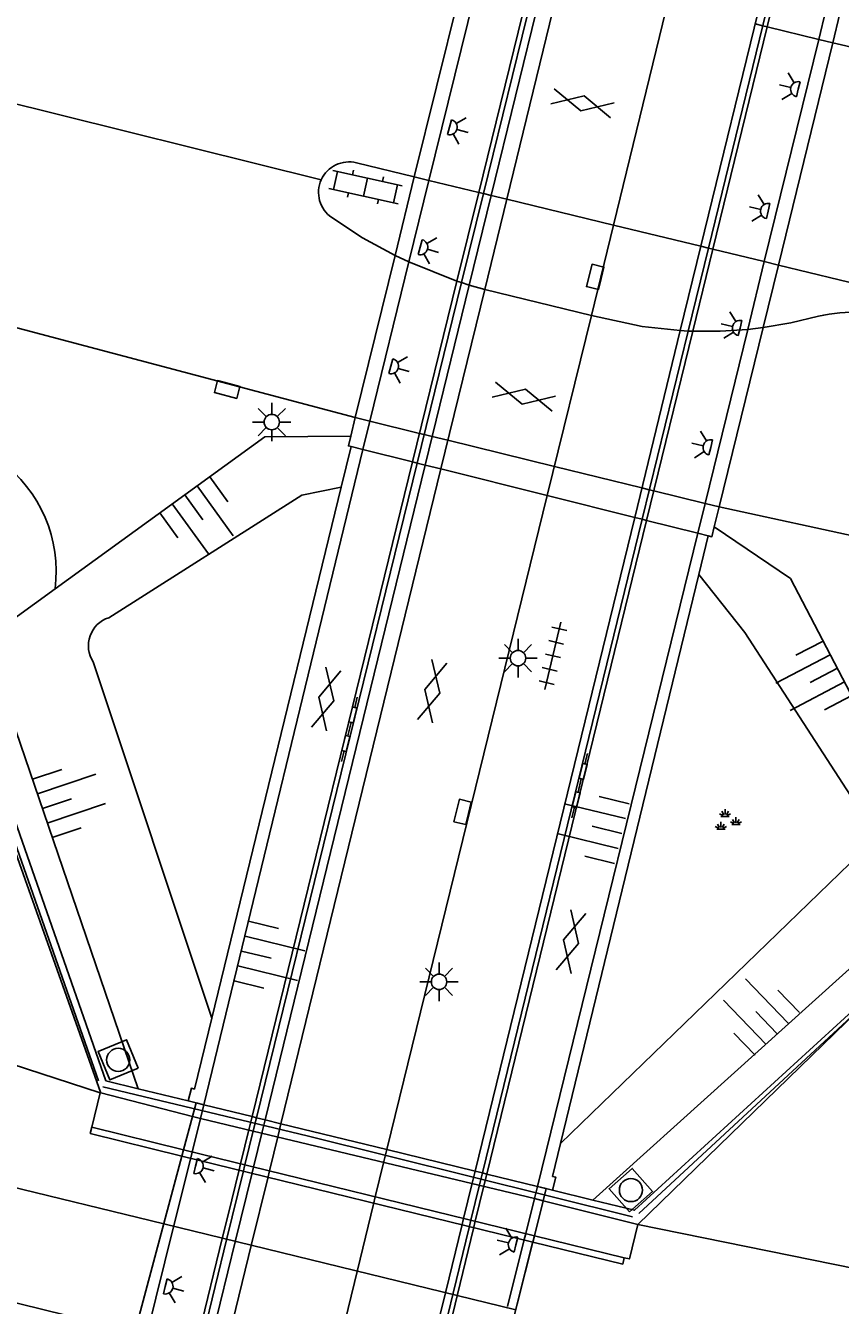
# Model space of a CAD drawing. Extents: x 125000 to 129004, y 397500 to 399008.
# Drawn here: x 126946.27 to 126972.75, y 398561.75 to 398603.31 of the extents above; entities that cross this region are included whole.
import ezdxf

# ---------------------------------------------------------------- set-up
doc = ezdxf.new("R2010")
doc.units = 0
for name, color, linetype in [('gg-afsc-hekwerk', 7, 'Continuous'), ('gg-aspt-spoorlijn', 7, 'Continuous'), ('gg-knt-BGT kruinlijn', 7, 'Continuous'), ('gg-knt-bovenkant onderkant talud', 7, 'Continuous'), ('gg-knt-verharding', 7, 'Continuous'), ('gg-knt-verharding niveau 01', 7, 'Continuous'), ('gg-knt-verharding nz', 7, 'Continuous'), ('gg-kntw-beschoeiing', 7, 'Continuous'), ('gg-kwrk-kunstwerk', 7, 'Continuous'), ('gg-kwrk-kunstwerk niveau 01', 7, 'Continuous'), ('gt-grn-afwateringsgoot', 7, 'Continuous'), ('gt-grn-weggrens', 7, 'Continuous'), ('gt-symb-afwateringsgoot', 7, 'Continuous'), ('gt-symb-gesloten verharding', 7, 'Continuous'), ('gt-symb-groenvak', 7, 'Continuous'), ('gt-symb-klinker verharding', 7, 'Continuous'), ('gt-symb-kolk', 7, 'Continuous'), ('gt-symb-lichtmast', 7, 'Continuous'), ('gt-symb-lichtpunt', 7, 'Continuous'), ('gt-symb-rioolschacht', 7, 'Continuous'), ('gt-symb-talud symbool', 7, 'Continuous'), ('gt-symb-tegel verharding', 7, 'Continuous'), ('gx-grn-maaiveld', 7, 'Continuous')]:
    doc.layers.add(name, color=color, linetype=linetype)

# ---------------------------------------------------------------- blocks, each defined once
blk = doc.blocks.new('gt0-GRVAK')
at = {"layer": 'gt-symb-groenvak'}
for p, q in [((-0.11, 0.189), (-0.228, 0.24)), ((-0.182, 0.153), (0.088, 0.153)), ((-0.091, 0.211), (-0.156, 0.322)), ((-0.047, 0.214), (-0.047, 0.393)), ((-0.004, 0.211), (0.061, 0.322)), ((0.015, 0.189), (0.133, 0.24)), ((0.262, -0.052), (0.197, 0.059)), ((0.305, -0.049), (0.305, 0.13)), ((0.349, -0.052), (0.414, 0.059)), ((-0.245, -0.228), (-0.363, -0.177)), ((-0.318, -0.264), (-0.047, -0.264)), ((-0.226, -0.206), (-0.291, -0.095)), ((-0.183, -0.203), (-0.183, -0.024)), ((-0.139, -0.206), (-0.074, -0.095)), ((-0.12, -0.228), (-0.002, -0.177)), ((0.243, -0.074), (0.125, -0.023)), ((0.17, -0.11), (0.441, -0.11)), ((0.368, -0.074), (0.486, -0.023))]:
    blk.add_line(p, q, dxfattribs=at)
blk = doc.blocks.new('gt0-TALUD_1')
at = {"layer": 'gt-symb-talud symbool'}
for p, q in [((-1, -1), (-1, 0)), ((-0.5, -2), (-0.5, 0)), ((0, -1), (0, 0)), ((0.5, -2), (0.5, 0)), ((1, -1), (1, 0))]:
    blk.add_line(p, q, dxfattribs=at)
blk = doc.blocks.new('gt0-RS')
at = {"layer": 'gt-symb-rioolschacht'}
blk.add_lwpolyline([(-0.5, -0.5), (0.5, -0.5), (0.5, 0.5), (-0.5, 0.5)], close=True, dxfattribs=at)
blk.add_circle((0, 0), 0.375, dxfattribs=at)
blk = doc.blocks.new('gt0-LPUNT')
at = {"layer": 'gt-symb-lichtpunt'}
for p, q in [((0, 0), (-0.25, 0)), ((0, 0), (0.25, 0)), ((-0.177, -0.177), (-0.442, -0.442)), ((0, -0.25), (0, -0.625)), ((0.442, -0.442), (0.177, -0.177))]:
    blk.add_line(p, q, dxfattribs=at)
blk.add_arc((0, 0), 0.25, 180, 0, dxfattribs=at)
blk = doc.blocks.new('gt0-GESVH1')
at = {"layer": 'gt-symb-gesloten verharding'}
for p, q in [((-0.992, -0.261), (0.008, 0.239)), ((0.008, -0.261), (-0.992, 0.239)), ((0.008, 0.239), (1.008, -0.261)), ((1.008, 0.239), (0.008, -0.261))]:
    blk.add_line(p, q, dxfattribs=at)
blk = doc.blocks.new('gt0-AFWGT_1')
at = {"layer": 'gt-symb-afwateringsgoot'}
for p, q in [((-1.076, 0), (-0.726, 0)), ((-0.225, 0), (0.225, 0)), ((0.725, 0), (1.075, 0))]:
    blk.add_line(p, q, dxfattribs=at)
for points in [[(-0.726, 0.075), (-0.225, 0.075), (-0.225, -0.075), (-0.726, -0.075)], [(0.225, 0.075), (0.725, 0.075), (0.725, -0.075), (0.225, -0.075)]]:
    blk.add_lwpolyline(points, close=True, dxfattribs=at)
blk = doc.blocks.new('gt0-LMAST')
at = {"layer": 'gt-symb-lichtmast'}
for p, q in [((-0.182, 0.173), (-0.447, 0.438)), ((-0.005, 0.246), (-0.005, 0.621)), ((0.172, 0.173), (0.437, 0.438)), ((-0.255, -0.004), (-0.63, -0.004)), ((-0.182, -0.181), (-0.447, -0.446)), ((-0.005, -0.254), (-0.005, -0.629)), ((0.437, -0.446), (0.172, -0.181)), ((0.245, -0.004), (0.62, -0.004))]:
    blk.add_line(p, q, dxfattribs=at)
blk.add_circle((-0.005, -0.004), 0.25, dxfattribs=at)
blk = doc.blocks.new('gt0-KOLK')
at = {"layer": 'gt-symb-kolk'}
blk.add_lwpolyline([(0, 0), (0.375, 0), (0.375, 0.4), (-0.375, 0.4), (-0.375, 0), (0, 0)], dxfattribs=at)
blk = doc.blocks.new('gt0-TEG1')
at = {"layer": 'gt-symb-tegel verharding'}
for p, q in [((-1.125, 0), (1.125, 0)), ((-0.9, -0.25), (-0.9, 0.25)), ((-0.45, -0.25), (-0.45, 0.25)), ((0, -0.25), (0, 0.25)), ((0.45, -0.25), (0.45, 0.25)), ((0.9, -0.25), (0.9, 0.25))]:
    blk.add_line(p, q, dxfattribs=at)
blk = doc.blocks.new('gt0-KL1')
at = {"layer": 'gt-symb-klinker verharding'}
for p, q in [((-0.5, 0.3), (-0.5, 0.45)), ((0.5, 0.3), (0.5, 0.45)), ((-1.15, 0.3), (1.15, 0.3)), ((-1, -0.3), (-1, 0.3)), ((0, -0.3), (0, 0.3)), ((1, -0.3), (1, 0.3)), ((-1.15, -0.3), (1.15, -0.3)), ((-0.5, -0.45), (-0.5, -0.3)), ((0.5, -0.45), (0.5, -0.3))]:
    blk.add_line(p, q, dxfattribs=at)

msp = doc.modelspace()

# ---------------------------------------------------------------- linework, layer by layer
at = {"layer": 'gg-afsc-hekwerk'}
msp.add_line((126944.945, 398583.36), (126947.232, 398585.015), dxfattribs=at)
for points in [[(126947.232, 398585.015), (126954.05, 398589.95), (126956.84, 398589.976)], [(126968.655, 398587.028), (126971.134, 398585.347), (126974.763, 398578.408)]]:
    msp.add_lwpolyline(points, dxfattribs=at)
at = {"layer": 'gg-aspt-spoorlijn'}
msp.add_line((126950.767, 398564.393), (126962.203, 398561.61), dxfattribs=at)
for points in [[(126178.191, 398753.482), (126243.646, 398737.457), (126261.198, 398733.101), (126493.406, 398676.338), (126551.442, 398662.053), (126716.835, 398621.637), (126769.514, 398608.681), (126782.186, 398605.654), (126808.742, 398599.06), (126873.678, 398583.156), (126950.767, 398564.393)], [(126177.482, 398749.914), (126237.61, 398735.207), (126282.856, 398724.218), (126424.134, 398689.529), (126477.102, 398676.62), (126493.227, 398672.592), (126610.16, 398643.995), (126627.72, 398639.762), (126691.525, 398624.102), (126709.464, 398619.631), (126949.829, 398560.886)]]:
    msp.add_lwpolyline(points, dxfattribs=at)
at = {"layer": 'gg-knt-BGT kruinlijn'}
for p, q in [((126949.937, 398568.785), (126944.945, 398583.36)), ((126964.709, 398565.17), (126976.248, 398575.567))]:
    msp.add_line(p, q, dxfattribs=at)
at = {"layer": 'gg-knt-bovenkant onderkant talud'}
for p, q in [((126948.474, 398582.643), (126952.323, 398571.081)), ((126973.061, 398576.103), (126963.662, 398567.011))]:
    msp.add_line(p, q, dxfattribs=at)
for points in [[(126956.528, 398588.323), (126955.249, 398588.061), (126948.977, 398584.079)], [(126968.155, 398585.483), (126969.645, 398583.599), (126973.455, 398577.718)]]:
    msp.add_lwpolyline(points, dxfattribs=at)
for centre, radius, start, end in [((126942.814, 398585.581), 4.454, 352.694, 53.6998), ((126949.268, 398583.171), 0.953, 107.7663, 213.6252)]:
    msp.add_arc(centre, radius, start, end, dxfattribs=at)
at = {"layer": 'gg-knt-verharding'}
for p, q in [((126958.907, 398598.394), (126957.033, 398598.847)), ((126933.152, 398596.878), (126956.983, 398590.584)), ((126995.825, 398589.462), (126970.739, 398595.531)), ((126954.574, 398567.65), (126959.771, 398588.908)), ((126958.009, 398566.809), (126963.229, 398588.043)), ((126968.81, 398587.676), (126992.215, 398582.608))]:
    msp.add_line(p, q, dxfattribs=at)
for points in [[(126972.51, 398602.742), (126995.843, 398597.34), (126997.637, 398596.902)], [(126956.223, 398597.072), (126957.228, 398596.419), (126958.279, 398595.845)], [(126970.24, 398593.499), (126971.146, 398593.654), (126972.039, 398593.87)]]:
    msp.add_lwpolyline(points, dxfattribs=at)
for centre, radius, start, end in [((126956.785, 398597.888), 0.991, 75.5282, 155.4681), ((126956.785, 398597.888), 0.991, 155.4637, 235.4255), ((126973.3, 398587.925), 6.077, 75.6623, 101.9766)]:
    msp.add_arc(centre, radius, start, end, dxfattribs=at)
at = {"layer": 'gg-knt-verharding niveau 01'}
for p, q in [((126959.381, 398598.279), (126958.907, 398598.394)), ((126960.999, 398597.888), (126959.381, 398598.279)), ((126961.153, 398597.85), (126960.999, 398597.888)), ((126961.404, 398597.789), (126961.153, 398597.85)), ((126961.913, 398597.666), (126961.404, 398597.789)), ((126965.381, 398596.827), (126961.913, 398597.666)), ((126968.22, 398596.141), (126965.381, 398596.827)), ((126968.461, 398596.083), (126968.22, 398596.141)), ((126968.604, 398596.048), (126968.461, 398596.083)), ((126970.28, 398595.642), (126968.604, 398596.048)), ((126958.279, 398595.845), (126958.729, 398595.629)), ((126958.729, 398595.629), (126960.293, 398595.01)), ((126970.739, 398595.531), (126970.28, 398595.642)), ((126960.293, 398595.01), (126960.443, 398594.961)), ((126960.443, 398594.961), (126960.692, 398594.882)), ((126960.692, 398594.882), (126961.194, 398594.738)), ((126961.194, 398594.738), (126964.663, 398593.891)), ((126969.741, 398593.44), (126970.24, 398593.499)), ((126967.55, 398593.401), (126967.803, 398593.388)), ((126967.803, 398593.388), (126967.953, 398593.382)), ((126951.699, 398567.878), (126951.411, 398566.802)), ((126951.356, 398566.598), (126949.223, 398558.623)), ((126951.356, 398566.598), (126951.361, 398566.616)), ((126962.758, 398563.808), (126951.356, 398566.598)), ((126951.411, 398566.802), (126951.361, 398566.616)), ((126962.81, 398564.013), (126951.411, 398566.802)), ((126963.097, 398565.15), (126963.196, 398565.541)), ((126962.81, 398564.013), (126963.097, 398565.15)), ((126962.758, 398563.808), (126962.81, 398564.013)), ((126961.73, 398559.737), (126962.74, 398563.737)), ((126962.758, 398563.808), (126962.74, 398563.737))]:
    msp.add_line(p, q, dxfattribs=at)
for points in [[(126967.55, 398593.401), (126966.309, 398593.538), (126964.663, 398593.891)], [(126967.953, 398593.382), (126968.848, 398593.381), (126969.741, 398593.44)], [(126951.699, 398567.878), (126951.818, 398568.325), (126952.07, 398568.263)]]:
    msp.add_lwpolyline(points, dxfattribs=at)
at = {"layer": 'gg-knt-verharding nz'}
for p, q in [((126961.913, 398597.666), (126963.917, 398605.865)), ((126965.381, 398596.827), (126967.381, 398605.012)), ((126961.194, 398594.738), (126961.913, 398597.666)), ((126964.663, 398593.891), (126965.381, 398596.827)), ((126961.194, 398594.738), (126959.771, 398588.908)), ((126964.663, 398593.891), (126963.229, 398588.043)), ((126951.958, 398567.816), (126951.688, 398566.73)), ((126954.199, 398566.116), (126954.479, 398567.263)), ((126954.479, 398567.263), (126954.574, 398567.65)), ((126951.63, 398566.498), (126951.093, 398564.346)), ((126951.688, 398566.73), (126951.63, 398566.498)), ((126957.636, 398565.277), (126957.915, 398566.425)), ((126957.915, 398566.425), (126958.009, 398566.809)), ((126954.142, 398565.883), (126954.199, 398566.116)), ((126953.616, 398563.733), (126954.142, 398565.883)), ((126957.578, 398565.042), (126957.636, 398565.277)), ((126962.81, 398565.219), (126962.527, 398564.081)), ((126957.055, 398562.897), (126957.578, 398565.042)), ((126951.093, 398564.346), (126950.207, 398560.792)), ((126962.527, 398564.081), (126962.468, 398563.844)), ((126952.746, 398560.172), (126953.616, 398563.733)), ((126962.468, 398563.844), (126961.938, 398561.711)), ((126956.188, 398559.329), (126957.055, 398562.897))]:
    msp.add_line(p, q, dxfattribs=at)
at = {"layer": 'gg-kntw-beschoeiing'}
for p, q in [((126942.953, 398585.227), (126948.647, 398569.043)), ((126966.204, 398564.736), (126978.809, 398576.401))]:
    msp.add_line(p, q, dxfattribs=at)
msp.add_lwpolyline([(126948.782, 398568.849), (126955.422, 398567.253), (126965.997, 398564.627)], dxfattribs=at)
at = {"layer": 'gg-kwrk-kunstwerk'}
for p, q in [((126961.404, 398597.789), (126963.411, 398605.99)), ((126961.164, 398605.526), (126959.381, 398598.279)), ((126968.22, 398596.141), (126970.217, 398604.314)), ((126972.047, 398602.856), (126970.28, 398595.642)), ((126959.381, 398598.279), (126958.729, 398595.629)), ((126961.404, 398597.789), (126960.692, 398594.882)), ((126967.55, 398593.401), (126968.22, 398596.141)), ((126958.729, 398595.629), (126957.458, 398590.463)), ((126970.28, 398595.642), (126969.741, 398593.44)), ((126960.692, 398594.882), (126959.261, 398589.035)), ((126969.741, 398593.44), (126968.357, 398587.787)), ((126967.55, 398593.401), (126966.068, 398587.333)), ((126956.983, 398590.584), (126956.84, 398589.976)), ((126952.07, 398568.263), (126957.232, 398589.542)), ((126956.85, 398589.638), (126956.528, 398588.323)), ((126956.85, 398589.638), (126957.232, 398589.542)), ((126959.261, 398589.035), (126954.057, 398567.777)), ((126956.528, 398588.323), (126952.323, 398571.081)), ((126968.81, 398587.676), (126968.655, 398587.028)), ((126960.882, 398566.106), (126966.068, 398587.333)), ((126962.908, 398565.611), (126968.12, 398586.821)), ((126968.12, 398586.821), (126968.46, 398586.735)), ((126968.155, 398585.483), (126968.46, 398586.735)), ((126963.662, 398567.011), (126968.155, 398585.483)), ((126949.937, 398568.785), (126951.562, 398568.387)), ((126951.562, 398568.387), (126952.07, 398568.263)), ((126954.057, 398567.777), (126953.962, 398567.389)), ((126953.962, 398567.389), (126953.681, 398566.243)), ((126953.624, 398566.01), (126953.098, 398563.859)), ((126953.681, 398566.243), (126953.624, 398566.01)), ((126960.789, 398565.723), (126960.882, 398566.106)), ((126960.508, 398564.575), (126960.789, 398565.723)), ((126962.908, 398565.611), (126963.394, 398565.492)), ((126963.394, 398565.492), (126964.709, 398565.17)), ((126960.45, 398564.338), (126960.508, 398564.575)), ((126959.927, 398562.199), (126960.45, 398564.338)), ((126953.098, 398563.859), (126952.226, 398560.299)), ((126959.053, 398558.63), (126959.927, 398562.199))]:
    msp.add_line(p, q, dxfattribs=at)
for points in [[(126972.656, 398603.713), (126972.739, 398603.693), (126972.51, 398602.742)], [(126956.84, 398589.976), (126956.765, 398589.659), (126956.85, 398589.638)], [(126968.655, 398587.028), (126968.578, 398586.706), (126968.46, 398586.735)], [(126944.088, 398582.74), (126948.887, 398569.042), (126949.937, 398568.785)], [(126964.709, 398565.17), (126966.061, 398564.839), (126975.921, 398573.849)], [(126952.323, 398571.081), (126951.761, 398568.776), (126951.661, 398568.802), (126951.562, 398568.387)], [(126963.394, 398565.492), (126963.502, 398565.915), (126963.401, 398565.939), (126963.662, 398567.011)]]:
    msp.add_lwpolyline(points, dxfattribs=at)
at = {"layer": 'gg-kwrk-kunstwerk niveau 01'}
for p, q in [((126958.907, 398598.394), (126960.693, 398605.642)), ((126972.28, 398603.806), (126972.047, 398602.856)), ((126970.227, 398603.302), (126969.984, 398603.362)), ((126970.369, 398603.267), (126970.227, 398603.302)), ((126972.047, 398602.856), (126970.369, 398603.267)), ((126972.51, 398602.742), (126970.739, 398595.531)), ((126972.51, 398602.742), (126972.047, 398602.856)), ((126958.279, 398595.845), (126958.907, 398598.394)), ((126956.983, 398590.584), (126958.279, 398595.845)), ((126970.739, 398595.531), (126970.24, 398593.499)), ((126970.24, 398593.499), (126968.81, 398587.676)), ((126957.458, 398590.463), (126956.983, 398590.584)), ((126957.458, 398590.463), (126957.232, 398589.542)), ((126959.08, 398590.065), (126957.458, 398590.463)), ((126959.23, 398590.028), (126959.08, 398590.065)), ((126959.489, 398589.965), (126959.23, 398590.028)), ((126959.999, 398589.839), (126959.489, 398589.965)), ((126963.464, 398588.989), (126959.999, 398589.839)), ((126957.232, 398589.542), (126958.852, 398589.137)), ((126958.852, 398589.137), (126959.002, 398589.1)), ((126959.002, 398589.1), (126959.261, 398589.035)), ((126959.261, 398589.035), (126959.771, 398588.908)), ((126959.771, 398588.908), (126963.229, 398588.043)), ((126966.302, 398588.292), (126963.464, 398588.989)), ((126963.229, 398588.043), (126966.068, 398587.333)), ((126966.543, 398588.233), (126966.302, 398588.292)), ((126966.686, 398588.198), (126966.543, 398588.233)), ((126968.357, 398587.787), (126966.686, 398588.198)), ((126968.357, 398587.787), (126968.12, 398586.821)), ((126968.357, 398587.787), (126968.81, 398587.676)), ((126966.068, 398587.333), (126966.308, 398587.274)), ((126966.308, 398587.274), (126966.451, 398587.238)), ((126966.451, 398587.238), (126968.12, 398586.821)), ((126953.637, 398567.879), (126952.07, 398568.263)), ((126951.699, 398567.878), (126951.958, 398567.816)), ((126953.637, 398567.879), (126953.777, 398567.845)), ((126953.777, 398567.845), (126954.057, 398567.777)), ((126954.574, 398567.65), (126954.057, 398567.777)), ((126958.009, 398566.809), (126954.574, 398567.65)), ((126960.882, 398566.106), (126958.009, 398566.809)), ((126961.12, 398566.049), (126960.882, 398566.106)), ((126961.262, 398566.013), (126961.12, 398566.049)), ((126962.908, 398565.611), (126961.262, 398566.013)), ((126963.196, 398565.541), (126962.908, 398565.611)), ((126963.097, 398565.15), (126962.81, 398565.219))]:
    msp.add_line(p, q, dxfattribs=at)
msp.add_lwpolyline([(126962.81, 398565.219), (126953.669, 398567.406), (126951.958, 398567.816)], dxfattribs=at)
at = {"layer": 'gt-grn-afwateringsgoot'}
for p, q in [((126960.999, 398597.888), (126967.919, 398626.099)), ((126961.153, 398597.85), (126968.089, 398626.068)), ((126968.461, 398596.083), (126975.358, 398624.245)), ((126968.604, 398596.048), (126975.49, 398624.213)), ((126960.999, 398597.888), (126960.293, 398595.01)), ((126960.443, 398594.961), (126961.153, 398597.85)), ((126968.461, 398596.083), (126967.803, 398593.388)), ((126967.953, 398593.382), (126968.604, 398596.048)), ((126960.293, 398595.01), (126958.852, 398589.137)), ((126960.443, 398594.961), (126959.002, 398589.1)), ((126967.803, 398593.388), (126966.308, 398587.274)), ((126967.953, 398593.382), (126966.451, 398587.238)), ((126958.852, 398589.137), (126953.637, 398567.879)), ((126953.777, 398567.845), (126959.002, 398589.1)), ((126966.308, 398587.274), (126961.12, 398566.049)), ((126961.262, 398566.013), (126966.451, 398587.238)), ((126953.637, 398567.879), (126953.542, 398567.492)), ((126953.682, 398567.458), (126953.777, 398567.845)), ((126953.542, 398567.492), (126953.261, 398566.346)), ((126953.402, 398566.311), (126953.682, 398567.458)), ((126952.818, 398563.927), (126953.345, 398566.079)), ((126953.261, 398566.346), (126953.204, 398566.113)), ((126953.345, 398566.079), (126953.402, 398566.311)), ((126961.12, 398566.049), (126961.027, 398565.666)), ((126961.169, 398565.631), (126961.262, 398566.013)), ((126961.027, 398565.666), (126960.746, 398564.517)), ((126960.888, 398564.482), (126961.169, 398565.631)), ((126960.746, 398564.517), (126960.688, 398564.281)), ((126960.83, 398564.245), (126960.888, 398564.482)), ((126952.676, 398563.961), (126951.803, 398560.402)), ((126960.688, 398564.281), (126960.165, 398562.142)), ((126960.307, 398562.107), (126960.83, 398564.245)), ((126951.947, 398560.367), (126952.818, 398563.927)), ((126960.165, 398562.142), (126959.293, 398558.572)), ((126959.435, 398558.537), (126960.307, 398562.107))]:
    msp.add_line(p, q, dxfattribs=at)
msp.add_lwpolyline([(126953.204, 398566.113), (126952.864, 398564.729), (126952.676, 398563.961)], dxfattribs=at)
at = {"layer": 'gt-grn-weggrens'}
msp.add_line((126925.065, 398605.958), (126955.884, 398598.299), dxfattribs=at)
at = {"layer": 'gx-grn-maaiveld'}
for p, q in [((126948.707, 398568.672), (126945.126, 398578.767)), ((126975.921, 398573.849), (126966.167, 398564.374)), ((126936.246, 398572.698), (126948.698, 398568.653)), ((126948.698, 398568.653), (126948.424, 398567.533)), ((126948.715, 398568.648), (126948.698, 398568.653)), ((126948.715, 398568.648), (126948.707, 398568.672)), ((126948.715, 398568.648), (126951.699, 398567.878)), ((126952.07, 398568.263), (126951.958, 398567.816)), ((126951.411, 398566.802), (126948.424, 398567.533)), ((126951.411, 398566.802), (126951.356, 398566.598)), ((126962.81, 398565.219), (126962.908, 398565.611)), ((126966.167, 398564.374), (126963.097, 398565.15)), ((126962.81, 398564.013), (126965.73, 398563.298)), ((126961.73, 398559.737), (126962.758, 398563.808))]:
    msp.add_line(p, q, dxfattribs=at)
for points in [[(126951.356, 398566.598), (126948.374, 398567.328), (126948.424, 398567.533)], [(126966.167, 398564.374), (126965.894, 398563.258), (126965.73, 398563.298)], [(127113.687, 398528.522), (127113.125, 398528.528), (127062.257, 398541.232), (127060.504, 398541.965), (127059.248, 398542.623), (127057.259, 398543.121), (127054.906, 398543.032), (127014.554, 398552.733), (127010.397, 398554.106), (127003.403, 398555.709), (127000.838, 398557.173), (126999.255, 398558.336), (126997.207, 398558.87), (126994.593, 398559), (126992.823, 398558.818), (126989.712, 398559.874), (126987.403, 398560.067), (126966.167, 398564.374)], [(126962.758, 398563.808), (126965.68, 398563.093), (126965.73, 398563.298)]]:
    msp.add_lwpolyline(points, dxfattribs=at)

# ---------------------------------------------------------------- block references
at = {"layer": 'gt-symb-afwateringsgoot', "xscale": 0.9999258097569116, "yscale": 0.9999258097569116, "rotation": 76.2451779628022}
for p in [(126956.797, 398580.46), (126964.28, 398578.628)]:
    msp.add_blockref('gt0-AFWGT_1', p, dxfattribs=at)
at = {"layer": 'gt-symb-gesloten verharding'}
for p, rotation in [((126964.364, 398600.792), -13.119144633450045), ((126962.459, 398591.27), -13.119144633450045), ((126959.476, 398581.687), 76.51987378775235), ((126956.056, 398581.444), -103.64723833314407), ((126964.011, 398573.564), -103.64723833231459)]:
    msp.add_blockref('gt0-GESVH1', p, dxfattribs=dict(at, rotation=rotation))
at = {"layer": 'gt-symb-groenvak'}
msp.add_blockref('gt0-GRVAK', (126969.051, 398577.472), dxfattribs=at)
at = {"layer": 'gt-symb-klinker verharding', "rotation": -12.535023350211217}
msp.add_blockref('gt0-KL1', (126957.32, 398598.061), dxfattribs=at)
at = {"layer": 'gt-symb-kolk'}
for p, rotation in [((126964.979, 398595.098), 76.06098564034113), ((126952.875, 398591.682), 165.2826888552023), ((126960.67, 398577.724), 76.29711003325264)]:
    msp.add_blockref('gt0-KOLK', p, dxfattribs=dict(at, rotation=rotation))
at = {"layer": 'gt-symb-lichtmast'}
for p in [(126954.279, 398590.436), (126962.281, 398582.769), (126959.715, 398572.26)]:
    msp.add_blockref('gt0-LMAST', p, dxfattribs=at)
at = {"layer": 'gt-symb-lichtpunt'}
for p, rotation in [((126971.385, 398601.237), -103.08110868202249), ((126960.05, 398600.004), 74.14328002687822), ((126970.406, 398597.281), -103.08110868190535), ((126959.095, 398596.113), 74.1432800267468), ((126969.491, 398593.483), -103.08110868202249), ((126958.143, 398592.244), 74.1432800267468), ((126968.538, 398589.606), -103.08110868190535), ((126951.797, 398566.275), 76.03030212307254), ((126962.21, 398563.721), -103.75438620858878), ((126950.815, 398562.368), 76.03030212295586)]:
    msp.add_blockref('gt0-LPUNT', p, dxfattribs=dict(at, rotation=rotation))
at = {"layer": 'gt-symb-rioolschacht'}
for p, rotation in [((126949.284, 398569.722), 112.33338843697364), ((126965.944, 398565.493), 41.35293636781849)]:
    msp.add_blockref('gt0-RS', p, dxfattribs=dict(at, rotation=rotation))
at = {"layer": 'gt-symb-talud symbool'}
for p, xscale, yscale, rotation in [((126951.448, 398588.067), 0.9997479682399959, 0.9997479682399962, 35.88411316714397), ((126972.656, 398582.436), 0.9996824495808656, 0.9996824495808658, -62.40963046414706), ((126946.819, 398577.887), 1.0002284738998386, 1.0002284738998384, 108.41683444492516), ((126965.652, 398577.07), 0.9995048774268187, 0.999504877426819, -103.71646932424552), ((126953.286, 398573.256), 0.9995048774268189, 0.9995048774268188, 76.28353067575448), ((126970.7, 398570.57), 0.9999929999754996, 0.9999929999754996, -135.97239510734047)]:
    msp.add_blockref('gt0-TALUD_1', p, dxfattribs=dict(at, xscale=xscale, yscale=yscale, rotation=rotation))
at = {"layer": 'gt-symb-tegel verharding', "rotation": 76.58892815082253}
msp.add_blockref('gt0-TEG1', (126963.412, 398582.842), dxfattribs=at)

doc.saveas('drawing.dxf')
